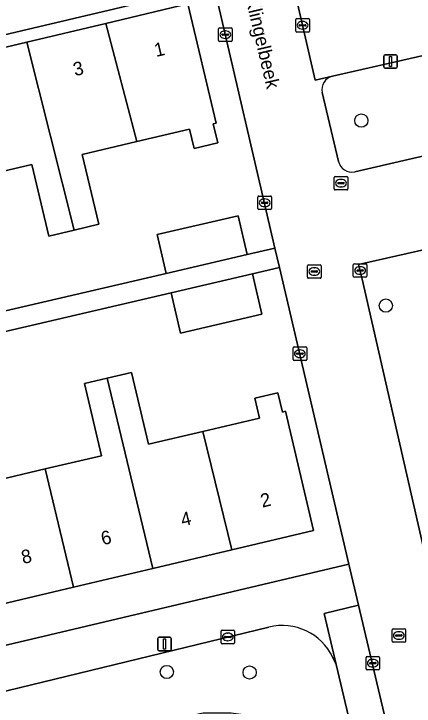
# Model space of a CAD drawing. Extents: x 158031 to 159244, y 380104 to 381214.
# Drawn here: x 158594.4 to 158624, y 380880.6 to 380931.8 of the extents above; entities that cross this region are included whole.
import ezdxf

# ---------------------------------------------------------------- set-up
doc = ezdxf.new("R2010")
doc.units = 0
for name, color, linetype in [('IMGEO_Boom', 7, 'Continuous'), ('IMGEO_Erf', 7, 'Continuous'), ('IMGEO_Groenvoorziening', 7, 'Continuous'), ('IMGEO_Kolk', 7, 'Continuous'), ('IMGEO_Lichtmast', 7, 'Continuous'), ('IMGEO_Openbare_ruimte_label', 7, 'Continuous'), ('IMGEO_Pand', 7, 'Continuous'), ('IMGEO_Pand_nummerreeks', 7, 'Continuous'), ('IMGEO_Parkeervlak_open', 7, 'Continuous'), ('IMGEO_Rijbaan_lokaal_open', 7, 'Continuous'), ('IMGEO_Rioolput', 7, 'Continuous'), ('IMGEO_Voetpad_open', 7, 'Continuous')]:
    doc.layers.add(name, color=color, linetype=linetype)

msp = doc.modelspace()

# ---------------------------------------------------------------- linework, layer by layer
at = {"layer": 'IMGEO_Boom'}
for centre in [(158620.07, 380923.942), (158621.881, 380910.258), (158605.697, 380883.162), (158611.819, 380883.126)]:
    msp.add_circle(centre, 0.489, dxfattribs=at)
at = {"layer": 'IMGEO_Erf'}
for points in [[(158564.442, 380903.037), (158581.798, 380907.083), (158605.649, 380912.643), (158604.982, 380915.505), (158610.975, 380916.902), (158611.642, 380914.04), (158613.692, 380914.518), (158609.162, 380933.95), (158548.439, 380919.601)], [(158589.539, 380928.367), (158595.363, 380929.749), (158601.187, 380931.13), (158607.243, 380932.567), (158609.334, 380923.755), (158609.133, 380923.707), (158609.47, 380922.285), (158607.714, 380921.869), (158607.37, 380923.318), (158603.478, 380922.395), (158599.451, 380921.439), (158600.676, 380916.273), (158598.861, 380915.842), (158596.984, 380915.397), (158595.727, 380920.696), (158591.746, 380919.752)], [(158552.436, 380875.363), (158619.145, 380891.13), (158614.029, 380913.072), (158612.032, 380912.606), (158612.724, 380909.634), (158606.705, 380908.23), (158606.012, 380911.202), (158556.488, 380899.652)], [(158592.765, 380897.242), (158596.715, 380898.174), (158600.881, 380899.157), (158599.619, 380904.504), (158601.292, 380904.898), (158603.088, 380905.322), (158604.342, 380900.006), (158608.369, 380900.956), (158612.539, 380901.94), (158612.193, 380903.407), (158613.905, 380903.811), (158614.241, 380902.388), (158614.461, 380902.44), (158616.543, 380893.615), (158610.495, 380892.188), (158604.659, 380890.811), (158598.812, 380889.432), (158592.977, 380888.055)]]:
    msp.add_lwpolyline(points, dxfattribs=at)
at = {"layer": 'IMGEO_Groenvoorziening'}
for points in [[(158613.244, 380886.487), (158592.127, 380881.349), (158591.9, 380880.966), (158591.708, 380880.565)], [(158606.259, 380879.701), (158608.384, 380880.136), (158610.46, 380880.136), (158612.585, 380879.846), (158614.565, 380878.976), (158615.436, 380878.301), (158619.439, 380878.508), (158618.212, 380883.713), (158617.961, 380884.242)]]:
    msp.add_lwpolyline(points, dxfattribs=at)
msp.add_arc((158614.224, 380882.468), 4.137, 25.3984, 103.6985, dxfattribs=at)
at = {"layer": 'IMGEO_Kolk'}
for p, q in [((158615.305, 380931.492), (158616.157, 380931.492)), ((158615.23, 380930.566), (158615.23, 380931.418)), ((158615.489, 380930.986), (158615.489, 380930.998)), ((158615.927, 380930.949), (158615.529, 380930.949)), ((158615.532, 380931.035), (158615.93, 380931.035)), ((158615.718, 380931.272), (158615.743, 380931.272)), ((158615.973, 380930.998), (158615.973, 380930.986)), ((158616.231, 380931.418), (158616.231, 380930.566)), ((158609.518, 380929.87), (158609.518, 380930.722)), ((158609.593, 380930.796), (158610.445, 380930.796)), ((158610.006, 380930.576), (158610.031, 380930.576)), ((158610.519, 380930.722), (158610.519, 380929.87)), ((158616.157, 380930.492), (158615.305, 380930.492)), ((158615.741, 380930.712), (158615.716, 380930.712)), ((158609.777, 380930.29), (158609.777, 380930.302)), ((158610.215, 380930.253), (158609.817, 380930.253)), ((158609.82, 380930.339), (158610.218, 380930.339)), ((158610.029, 380930.016), (158610.004, 380930.016)), ((158610.261, 380930.302), (158610.261, 380930.29)), ((158610.445, 380929.796), (158609.593, 380929.796)), ((158618.068, 380918.885), (158618.068, 380919.737)), ((158618.143, 380919.811), (158618.995, 380919.811)), ((158619.069, 380919.737), (158619.069, 380918.885)), ((158618.327, 380919.305), (158618.327, 380919.317)), ((158618.765, 380919.268), (158618.367, 380919.268)), ((158618.37, 380919.354), (158618.768, 380919.354)), ((158618.556, 380919.591), (158618.581, 380919.591)), ((158618.811, 380919.317), (158618.811, 380919.305)), ((158618.995, 380918.811), (158618.143, 380918.811)), ((158618.579, 380919.031), (158618.554, 380919.031)), ((158612.429, 380917.438), (158612.429, 380918.29)), ((158612.504, 380918.364), (158613.356, 380918.364)), ((158612.917, 380918.144), (158612.942, 380918.144)), ((158613.43, 380918.29), (158613.43, 380917.438)), ((158612.688, 380917.858), (158612.688, 380917.87)), ((158613.126, 380917.821), (158612.728, 380917.821)), ((158612.731, 380917.907), (158613.129, 380917.907)), ((158613.172, 380917.87), (158613.172, 380917.858)), ((158613.356, 380917.364), (158612.504, 380917.364)), ((158612.94, 380917.584), (158612.915, 380917.584)), ((158619.478, 380912.429), (158619.478, 380913.281)), ((158619.553, 380913.355), (158620.405, 380913.355)), ((158619.966, 380913.135), (158619.991, 380913.135)), ((158620.479, 380913.281), (158620.479, 380912.429)), ((158619.737, 380912.849), (158619.737, 380912.861)), ((158620.175, 380912.812), (158619.777, 380912.812)), ((158619.78, 380912.898), (158620.178, 380912.898)), ((158619.989, 380912.575), (158619.964, 380912.575)), ((158620.221, 380912.861), (158620.221, 380912.849)), ((158620.405, 380912.355), (158619.553, 380912.355)), ((158615.031, 380906.274), (158615.031, 380907.126)), ((158615.106, 380907.2), (158615.958, 380907.2)), ((158615.519, 380906.98), (158615.544, 380906.98)), ((158616.032, 380907.126), (158616.032, 380906.274)), ((158615.29, 380906.694), (158615.29, 380906.706)), ((158615.728, 380906.657), (158615.33, 380906.657)), ((158615.333, 380906.743), (158615.731, 380906.743)), ((158615.542, 380906.42), (158615.517, 380906.42)), ((158615.774, 380906.706), (158615.774, 380906.694)), ((158615.958, 380906.2), (158615.106, 380906.2)), ((158609.704, 380885.324), (158609.704, 380886.176)), ((158609.779, 380886.25), (158610.631, 380886.25)), ((158610.192, 380886.03), (158610.217, 380886.03)), ((158610.705, 380886.176), (158610.705, 380885.324)), ((158609.963, 380885.744), (158609.963, 380885.756)), ((158610.401, 380885.707), (158610.003, 380885.707)), ((158610.006, 380885.793), (158610.404, 380885.793)), ((158610.215, 380885.47), (158610.19, 380885.47)), ((158610.447, 380885.756), (158610.447, 380885.744)), ((158610.631, 380885.25), (158609.779, 380885.25)), ((158620.49, 380884.314), (158621.342, 380884.314)), ((158620.415, 380883.388), (158620.415, 380884.24)), ((158620.674, 380883.808), (158620.674, 380883.82)), ((158620.717, 380883.857), (158621.115, 380883.857)), ((158620.903, 380884.094), (158620.928, 380884.094)), ((158621.158, 380883.82), (158621.158, 380883.808)), ((158621.416, 380884.24), (158621.416, 380883.388)), ((158621.342, 380883.314), (158620.49, 380883.314)), ((158621.112, 380883.771), (158620.714, 380883.771)), ((158620.926, 380883.534), (158620.901, 380883.534))]:
    msp.add_line(p, q, dxfattribs=at)
for points in [[(158615.305, 380931.492), (158616.157, 380931.492)], [(158615.23, 380930.566), (158615.23, 380931.418)], [(158616.231, 380931.418), (158616.231, 380930.566)], [(158609.518, 380929.87), (158609.518, 380930.722)], [(158609.593, 380930.796), (158610.445, 380930.796)], [(158610.519, 380930.722), (158610.519, 380929.87)], [(158616.157, 380930.492), (158615.305, 380930.492)], [(158610.445, 380929.796), (158609.593, 380929.796)], [(158618.068, 380918.885), (158618.068, 380919.737)], [(158618.143, 380919.811), (158618.995, 380919.811)], [(158619.069, 380919.737), (158619.069, 380918.885)], [(158618.995, 380918.811), (158618.143, 380918.811)], [(158612.429, 380917.438), (158612.429, 380918.29)], [(158612.504, 380918.364), (158613.356, 380918.364)], [(158613.43, 380918.29), (158613.43, 380917.438)], [(158613.356, 380917.364), (158612.504, 380917.364)], [(158619.478, 380912.429), (158619.478, 380913.281)], [(158619.553, 380913.355), (158620.405, 380913.355)], [(158620.479, 380913.281), (158620.479, 380912.429)], [(158620.405, 380912.355), (158619.553, 380912.355)], [(158615.031, 380906.274), (158615.031, 380907.126)], [(158615.106, 380907.2), (158615.958, 380907.2)], [(158616.032, 380907.126), (158616.032, 380906.274)], [(158615.958, 380906.2), (158615.106, 380906.2)], [(158609.704, 380885.324), (158609.704, 380886.176)], [(158609.779, 380886.25), (158610.631, 380886.25)], [(158610.705, 380886.176), (158610.705, 380885.324)], [(158610.631, 380885.25), (158609.779, 380885.25)], [(158620.49, 380884.314), (158621.342, 380884.314)], [(158620.415, 380883.388), (158620.415, 380884.24)], [(158621.416, 380884.24), (158621.416, 380883.388)], [(158621.342, 380883.314), (158620.49, 380883.314)]]:
    msp.add_lwpolyline(points, dxfattribs=at)
for centre, radius, start, end in [((158615.307, 380931.416), 0.0765, 91.552, 178.448), ((158615.307, 380931.416), 0.0765, 91.552, 178.448), ((158616.155, 380931.416), 0.0765, 1.552, 88.448), ((158616.155, 380931.416), 0.0765, 1.552, 88.448), ((158615.529, 380930.995), 0.0403, 85.8775, 175.7526), ((158615.526, 380930.985), 0.0366, 178.938, 274.7102), ((158615.93, 380930.992), 0.043, 264.8664, 352.4533), ((158615.934, 380930.997), 0.0386, 1.7309, 96.639), ((158609.595, 380930.72), 0.0765, 91.552, 178.448), ((158609.595, 380930.72), 0.0765, 91.552, 178.448), ((158610.443, 380930.72), 0.0765, 1.552, 88.448), ((158610.443, 380930.72), 0.0765, 1.552, 88.448), ((158615.307, 380930.568), 0.0765, 181.552, 268.448), ((158615.307, 380930.568), 0.0765, 181.552, 268.448), ((158616.155, 380930.568), 0.0765, 271.552, 358.448), ((158616.155, 380930.568), 0.0765, 271.552, 358.448), ((158609.817, 380930.299), 0.0403, 85.8775, 175.7526), ((158609.814, 380930.289), 0.0366, 178.938, 274.7102), ((158610.218, 380930.296), 0.043, 264.8664, 352.4533), ((158610.222, 380930.301), 0.0386, 1.7309, 96.639), ((158609.595, 380929.872), 0.0765, 181.552, 268.448), ((158609.595, 380929.872), 0.0765, 181.552, 268.448), ((158610.443, 380929.872), 0.0765, 271.552, 358.448), ((158610.443, 380929.872), 0.0765, 271.552, 358.448), ((158618.145, 380919.735), 0.0765, 91.552, 178.448), ((158618.145, 380919.735), 0.0765, 91.552, 178.448), ((158618.993, 380919.735), 0.0765, 1.552, 88.448), ((158618.993, 380919.735), 0.0765, 1.552, 88.448), ((158618.367, 380919.314), 0.0403, 85.8775, 175.7526), ((158618.364, 380919.304), 0.0366, 178.938, 274.7102), ((158618.768, 380919.311), 0.043, 264.8664, 352.4533), ((158618.772, 380919.316), 0.0386, 1.7309, 96.639), ((158618.145, 380918.887), 0.0765, 181.552, 268.448), ((158618.145, 380918.887), 0.0765, 181.552, 268.448), ((158618.993, 380918.887), 0.0765, 271.552, 358.448), ((158618.993, 380918.887), 0.0765, 271.552, 358.448), ((158612.506, 380918.288), 0.0765, 91.552, 178.448), ((158612.506, 380918.288), 0.0765, 91.552, 178.448), ((158613.354, 380918.288), 0.0765, 1.552, 88.448), ((158613.354, 380918.288), 0.0765, 1.552, 88.448), ((158612.728, 380917.867), 0.0403, 85.8775, 175.7526), ((158612.725, 380917.857), 0.0366, 178.938, 274.7102), ((158613.129, 380917.864), 0.043, 264.8664, 352.4533), ((158613.133, 380917.869), 0.0386, 1.7309, 96.639), ((158612.506, 380917.44), 0.0765, 181.552, 268.448), ((158612.506, 380917.44), 0.0765, 181.552, 268.448), ((158613.354, 380917.44), 0.0765, 271.552, 358.448), ((158613.354, 380917.44), 0.0765, 271.552, 358.448), ((158619.555, 380913.279), 0.0765, 91.552, 178.448), ((158619.555, 380913.279), 0.0765, 91.552, 178.448), ((158620.403, 380913.279), 0.0765, 1.552, 88.448), ((158620.403, 380913.279), 0.0765, 1.552, 88.448), ((158619.777, 380912.858), 0.0403, 85.8775, 175.7526), ((158619.774, 380912.848), 0.0366, 178.938, 274.7102), ((158620.178, 380912.855), 0.043, 264.8664, 352.4533), ((158620.182, 380912.86), 0.0386, 1.7309, 96.639), ((158619.555, 380912.431), 0.0765, 181.552, 268.448), ((158619.555, 380912.431), 0.0765, 181.552, 268.448), ((158620.403, 380912.431), 0.0765, 271.552, 358.448), ((158620.403, 380912.431), 0.0765, 271.552, 358.448), ((158615.108, 380907.124), 0.0765, 91.552, 178.448), ((158615.108, 380907.124), 0.0765, 91.552, 178.448), ((158615.956, 380907.124), 0.0765, 1.552, 88.448), ((158615.956, 380907.124), 0.0765, 1.552, 88.448), ((158615.33, 380906.703), 0.0403, 85.8775, 175.7526), ((158615.327, 380906.693), 0.0366, 178.938, 274.7102), ((158615.731, 380906.7), 0.043, 264.8664, 352.4533), ((158615.735, 380906.705), 0.0386, 1.7309, 96.639), ((158615.108, 380906.276), 0.0765, 181.552, 268.448), ((158615.108, 380906.276), 0.0765, 181.552, 268.448), ((158615.956, 380906.276), 0.0765, 271.552, 358.448), ((158615.956, 380906.276), 0.0765, 271.552, 358.448), ((158609.781, 380886.174), 0.0765, 91.552, 178.448), ((158609.781, 380886.174), 0.0765, 91.552, 178.448), ((158610.629, 380886.174), 0.0765, 1.552, 88.448), ((158610.629, 380886.174), 0.0765, 1.552, 88.448), ((158610.003, 380885.753), 0.0403, 85.8775, 175.7526), ((158610, 380885.743), 0.0366, 178.938, 274.7102), ((158610.404, 380885.75), 0.043, 264.8664, 352.4533), ((158610.408, 380885.755), 0.0386, 1.7309, 96.639), ((158609.781, 380885.326), 0.0765, 181.552, 268.448), ((158609.781, 380885.326), 0.0765, 181.552, 268.448), ((158610.629, 380885.326), 0.0765, 271.552, 358.448), ((158610.629, 380885.326), 0.0765, 271.552, 358.448), ((158620.492, 380884.238), 0.0765, 91.552, 178.448), ((158620.492, 380884.238), 0.0765, 91.552, 178.448), ((158621.34, 380884.238), 0.0765, 1.552, 88.448), ((158621.34, 380884.238), 0.0765, 1.552, 88.448), ((158620.714, 380883.817), 0.0403, 85.8775, 175.7526), ((158620.711, 380883.807), 0.0366, 178.938, 274.7102), ((158621.115, 380883.814), 0.043, 264.8664, 352.4533), ((158621.119, 380883.819), 0.0386, 1.7309, 96.639), ((158620.492, 380883.39), 0.0765, 181.552, 268.448), ((158620.492, 380883.39), 0.0765, 181.552, 268.448), ((158621.34, 380883.39), 0.0765, 271.552, 358.448), ((158621.34, 380883.39), 0.0765, 271.552, 358.448)]:
    msp.add_arc(centre, radius, start, end, dxfattribs=at)
for centre, major_axis, ratio, start_param, end_param in [((158615.717, 380930.992), (-0.387, 0.002), 0.722429, 4.712389, 7.853982), ((158615.742, 380930.992), (-0.39, 0.002), 0.717154, 1.570796, 4.712389), ((158610.005, 380930.296), (-0.387, 0.002), 0.722429, 4.712389, 7.853982), ((158610.03, 380930.296), (-0.39, 0.002), 0.717154, 1.570796, 4.712389), ((158618.555, 380919.311), (-0.387, 0.002), 0.722429, 4.712389, 7.853982), ((158618.58, 380919.311), (-0.39, 0.002), 0.717154, 1.570796, 4.712389), ((158612.916, 380917.864), (-0.387, 0.002), 0.722429, 4.712389, 7.853982), ((158612.941, 380917.864), (-0.39, 0.002), 0.717154, 1.570796, 4.712389), ((158619.965, 380912.855), (-0.387, 0.002), 0.722429, 4.712389, 7.853982), ((158619.99, 380912.855), (-0.39, 0.002), 0.717154, 1.570796, 4.712389), ((158615.518, 380906.7), (-0.387, 0.002), 0.722429, 4.712389, 7.853982), ((158615.543, 380906.7), (-0.39, 0.002), 0.717154, 1.570796, 4.712389), ((158610.191, 380885.75), (-0.387, 0.002), 0.722429, 4.712389, 7.853982), ((158610.216, 380885.75), (-0.39, 0.002), 0.717154, 1.570796, 4.712389), ((158620.902, 380883.814), (-0.387, 0.002), 0.722429, 4.712389, 7.853982), ((158620.927, 380883.814), (-0.39, 0.002), 0.717154, 1.570796, 4.712389)]:
    msp.add_ellipse(centre, major_axis=major_axis, ratio=ratio, start_param=start_param, end_param=end_param, dxfattribs=at)
at = {"layer": 'IMGEO_Lichtmast'}
for p, q in [((158621.739, 380927.912), (158621.739, 380928.712)), ((158621.739, 380928.712), (158621.739, 380927.912)), ((158621.839, 380928.812), (158622.629, 380928.812)), ((158622.629, 380928.812), (158621.839, 380928.812)), ((158622.729, 380928.712), (158622.729, 380927.912)), ((158622.729, 380927.912), (158622.729, 380928.712)), ((158622.629, 380927.812), (158621.839, 380927.812)), ((158621.839, 380927.812), (158622.629, 380927.812)), ((158605.037, 380884.828), (158605.037, 380885.628)), ((158605.037, 380885.628), (158605.037, 380884.828)), ((158605.137, 380885.728), (158605.927, 380885.728)), ((158605.927, 380885.728), (158605.137, 380885.728)), ((158606.027, 380885.628), (158606.027, 380884.828)), ((158606.027, 380884.828), (158606.027, 380885.628)), ((158605.927, 380884.728), (158605.137, 380884.728)), ((158605.137, 380884.728), (158605.927, 380884.728))]:
    msp.add_line(p, q, dxfattribs=at)
for points in [[(158622.159, 380928.687), (158622.309, 380928.687), (158622.309, 380927.937), (158622.159, 380927.937), (158622.159, 380928.687)], [(158605.457, 380885.603), (158605.607, 380885.603), (158605.607, 380884.853), (158605.457, 380884.853), (158605.457, 380885.603)]]:
    msp.add_lwpolyline(points, dxfattribs=at)
for centre, start, end in [((158621.839, 380928.712), 90, 180), ((158621.839, 380928.712), 90, 180), ((158622.629, 380928.712), 0, 90), ((158622.629, 380928.712), 360, 90), ((158621.839, 380927.912), 180, 270), ((158621.839, 380927.912), 180, 270), ((158622.629, 380927.912), 270, 0), ((158622.629, 380927.912), 270, 0), ((158605.137, 380885.628), 90, 180), ((158605.137, 380885.628), 90, 180), ((158605.927, 380885.628), 0, 90), ((158605.927, 380885.628), 360, 90), ((158605.137, 380884.828), 180, 270), ((158605.137, 380884.828), 180, 270), ((158605.927, 380884.828), 270, 0), ((158605.927, 380884.828), 270, 0)]:
    msp.add_arc(centre, 0.1, start, end, dxfattribs=at)
at = {"layer": 'IMGEO_Pand'}
for points in [[(158603.478, 380922.395), (158607.37, 380923.318), (158607.714, 380921.869), (158609.47, 380922.285), (158609.133, 380923.707), (158609.334, 380923.755), (158607.243, 380932.567), (158601.187, 380931.13)], [(158603.478, 380922.395), (158601.187, 380931.13), (158595.363, 380929.749), (158598.861, 380915.842), (158600.676, 380916.273), (158599.451, 380921.439)], [(158589.539, 380928.367), (158591.746, 380919.752), (158595.727, 380920.696), (158596.984, 380915.397), (158598.861, 380915.842), (158595.363, 380929.749)], [(158605.649, 380912.643), (158611.642, 380914.04), (158610.975, 380916.902), (158604.982, 380915.505)], [(158606.705, 380908.23), (158612.724, 380909.634), (158612.032, 380912.606), (158606.012, 380911.202)], [(158604.659, 380890.811), (158610.495, 380892.188), (158608.369, 380900.956), (158604.342, 380900.006), (158603.088, 380905.322), (158601.292, 380904.898)], [(158604.659, 380890.811), (158601.292, 380904.898), (158599.619, 380904.504), (158600.881, 380899.157), (158596.715, 380898.174), (158598.812, 380889.432)], [(158610.495, 380892.188), (158616.543, 380893.615), (158614.461, 380902.44), (158614.241, 380902.388), (158613.905, 380903.811), (158612.193, 380903.407), (158612.539, 380901.94), (158608.369, 380900.956)], [(158592.977, 380888.055), (158598.812, 380889.432), (158596.715, 380898.174), (158592.765, 380897.242), (158591.507, 380902.574), (158589.636, 380902.133)]]:
    msp.add_lwpolyline(points, close=True, dxfattribs=at)
at = {"layer": 'IMGEO_Parkeervlak_open'}
for points in [[(158617.939, 380927.225), (158625.848, 380929.038), (158627.097, 380929.324), (158621.907, 380951.571), (158611.56, 380949.112), (158616.664, 380926.933)], [(158619.862, 380888.097), (158617.324, 380887.48), (158618.212, 380883.713), (158619.439, 380878.508), (158619.591, 380877.865), (158620.785, 380872.799), (158624.66, 380856.358), (158625.609, 380852.33), (158628.171, 380852.931)]]:
    msp.add_lwpolyline(points, close=True, dxfattribs=at)
at = {"layer": 'IMGEO_Rijbaan_lokaal_open'}
for points in [[(158617.939, 380927.225), (158616.664, 380926.933), (158611.56, 380949.112), (158621.907, 380951.571), (158627.097, 380929.324), (158625.848, 380929.038)], [(158609.162, 380933.95), (158613.692, 380914.518), (158614.029, 380913.072), (158619.145, 380891.13), (158619.862, 380888.097), (158628.171, 380852.931), (158628.202, 380852.801), (158629.142, 380848.822), (158634.489, 380850.082), (158633.666, 380853.62), (158633.627, 380853.786), (158625.512, 380888.677), (158620.128, 380912.212), (158619.873, 380913.305), (158636.843, 380917.154), (158636.891, 380916.763), (158675.929, 380925.769), (158674.266, 380932.695)], [(158618.381, 380920.91), (158617.188, 380926.023)], [(158627.477, 380921.973), (158619.578, 380920.163)]]:
    msp.add_lwpolyline(points, dxfattribs=at)
for centre, radius, start, end in [((158618.162, 380926.25), 1, 102.9041, 193.1023), ((158619.354, 380921.136), 0.999, 193.0965, 282.9702)]:
    msp.add_arc(centre, radius, start, end, dxfattribs=at)
at = {"layer": 'IMGEO_Rioolput'}
for p, q in [((158616.093, 380912.352), (158616.093, 380913.204)), ((158616.168, 380913.278), (158617.02, 380913.278)), ((158616.581, 380913.058), (158616.606, 380913.058)), ((158617.094, 380913.204), (158617.094, 380912.352)), ((158616.352, 380912.772), (158616.352, 380912.784)), ((158616.79, 380912.735), (158616.392, 380912.735)), ((158616.395, 380912.821), (158616.793, 380912.821)), ((158616.604, 380912.498), (158616.579, 380912.498)), ((158616.836, 380912.784), (158616.836, 380912.772)), ((158617.02, 380912.278), (158616.168, 380912.278)), ((158622.344, 380885.432), (158622.344, 380886.284)), ((158622.419, 380886.358), (158623.271, 380886.358)), ((158622.603, 380885.852), (158622.603, 380885.864)), ((158622.646, 380885.901), (158623.044, 380885.901)), ((158622.832, 380886.138), (158622.857, 380886.138)), ((158623.087, 380885.864), (158623.087, 380885.852)), ((158623.345, 380886.284), (158623.345, 380885.432)), ((158623.271, 380885.358), (158622.419, 380885.358)), ((158623.041, 380885.815), (158622.643, 380885.815)), ((158622.855, 380885.578), (158622.83, 380885.578))]:
    msp.add_line(p, q, dxfattribs=at)
for points in [[(158616.093, 380912.352), (158616.093, 380913.204)], [(158616.168, 380913.278), (158617.02, 380913.278)], [(158617.094, 380913.204), (158617.094, 380912.352)], [(158617.02, 380912.278), (158616.168, 380912.278)], [(158622.344, 380885.432), (158622.344, 380886.284)], [(158622.419, 380886.358), (158623.271, 380886.358)], [(158623.345, 380886.284), (158623.345, 380885.432)], [(158623.271, 380885.358), (158622.419, 380885.358)]]:
    msp.add_lwpolyline(points, dxfattribs=at)
for centre, radius, start, end in [((158616.17, 380913.202), 0.0765, 91.552, 178.448), ((158616.17, 380913.202), 0.0765, 91.552, 178.448), ((158617.018, 380913.202), 0.0765, 1.552, 88.448), ((158617.018, 380913.202), 0.0765, 1.552, 88.448), ((158616.392, 380912.781), 0.0403, 85.8775, 175.7526), ((158616.389, 380912.771), 0.0366, 178.938, 274.7102), ((158616.793, 380912.778), 0.043, 264.8664, 352.4533), ((158616.797, 380912.783), 0.0386, 1.7309, 96.639), ((158616.17, 380912.354), 0.0765, 181.552, 268.448), ((158616.17, 380912.354), 0.0765, 181.552, 268.448), ((158617.018, 380912.354), 0.0765, 271.552, 358.448), ((158617.018, 380912.354), 0.0765, 271.552, 358.448), ((158622.421, 380886.282), 0.0765, 91.552, 178.448), ((158622.421, 380886.282), 0.0765, 91.552, 178.448), ((158622.643, 380885.861), 0.0403, 85.8775, 175.7526), ((158622.64, 380885.851), 0.0366, 178.938, 274.7102), ((158623.044, 380885.858), 0.043, 264.8664, 352.4533), ((158623.048, 380885.863), 0.0386, 1.7309, 96.639), ((158623.269, 380886.282), 0.0765, 1.552, 88.448), ((158623.269, 380886.282), 0.0765, 1.552, 88.448), ((158622.421, 380885.434), 0.0765, 181.552, 268.448), ((158622.421, 380885.434), 0.0765, 181.552, 268.448), ((158623.269, 380885.434), 0.0765, 271.552, 358.448), ((158623.269, 380885.434), 0.0765, 271.552, 358.448)]:
    msp.add_arc(centre, radius, start, end, dxfattribs=at)
for centre, major_axis, ratio, start_param, end_param in [((158616.58, 380912.778), (-0.387, 0.002), 0.722429, 4.712389, 7.853982), ((158616.605, 380912.778), (-0.39, 0.002), 0.717154, 1.570796, 4.712389), ((158622.831, 380885.858), (-0.387, 0.002), 0.722429, 4.712389, 7.853982), ((158622.856, 380885.858), (-0.39, 0.002), 0.717154, 1.570796, 4.712389)]:
    msp.add_ellipse(centre, major_axis=major_axis, ratio=ratio, start_param=start_param, end_param=end_param, dxfattribs=at)
at = {"layer": 'IMGEO_Voetpad_open'}
for points in [[(158547.585, 380923.329), (158548.439, 380919.601), (158609.162, 380933.95)], [(158625.848, 380929.038), (158617.939, 380927.225)], [(158617.188, 380926.023), (158618.381, 380920.91)], [(158619.578, 380920.163), (158627.477, 380921.973)], [(158636.843, 380917.154), (158619.873, 380913.305), (158620.128, 380912.212), (158625.512, 380888.677)], [(158556.488, 380899.652), (158606.012, 380911.202), (158612.032, 380912.606), (158614.029, 380913.072), (158613.692, 380914.518), (158611.642, 380914.04), (158605.649, 380912.643), (158581.798, 380907.083), (158564.442, 380903.037)], [(158617.961, 380884.242), (158618.212, 380883.713), (158617.324, 380887.48), (158619.862, 380888.097), (158619.145, 380891.13), (158552.436, 380875.363), (158551.015, 380875.027), (158551.634, 380872.501), (158551.754, 380872.016), (158575.76, 380877.756), (158592.127, 380881.349), (158613.244, 380886.487)]]:
    msp.add_lwpolyline(points, dxfattribs=at)
for centre, radius, start, end in [((158618.162, 380926.25), 1, 102.9041, 193.1023), ((158619.354, 380921.136), 0.999, 193.0965, 282.9702), ((158614.224, 380882.468), 4.137, 25.3984, 103.6985)]:
    msp.add_arc(centre, radius, start, end, dxfattribs=at)

# ---------------------------------------------------------------- texts
at = {"layer": 'IMGEO_Openbare_ruimte_label'}
msp.add_text('Klingelbeek', height=1, rotation=283.1749, dxfattribs=at).set_placement((158611.514, 380932.963))
at = {"layer": 'IMGEO_Pand_nummerreeks'}
for s, rotation, p in [('1', 13.3445, (158604.903, 380928.641)), ('3', 13.3445, (158598.912, 380927.22)), ('2', 13.2753, (158612.748, 380895.31)), ('4', 13.2753, (158606.859, 380893.92)), ('6', 13.2753, (158600.967, 380892.53)), ('8', 13.2753, (158595.08, 380891.141))]:
    msp.add_text(s, height=1, rotation=rotation, dxfattribs=at).set_placement(p)

doc.saveas('drawing.dxf')
